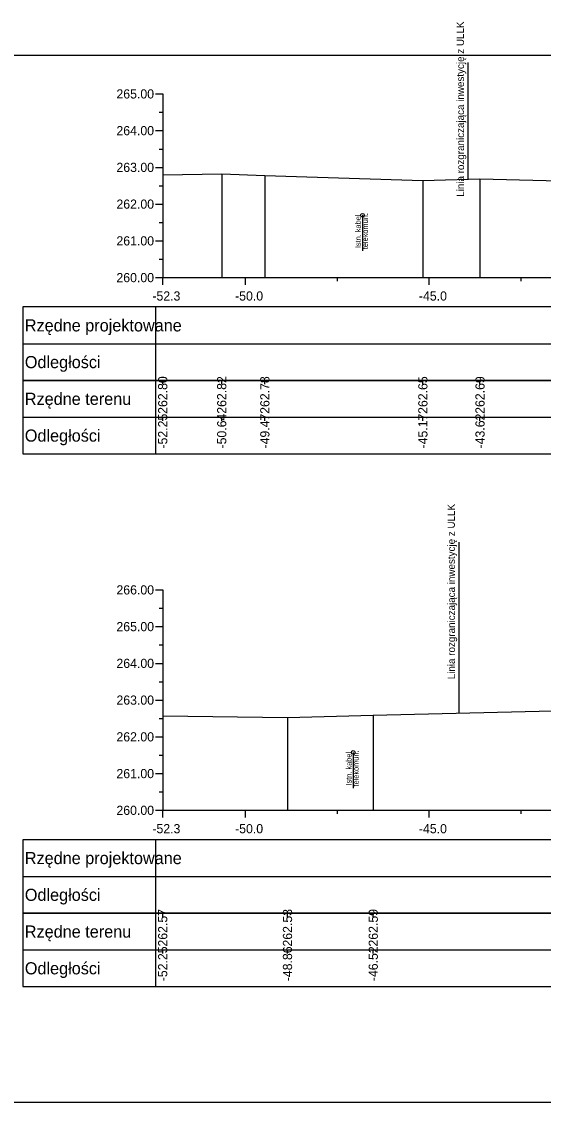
# Model space of a CAD drawing. Extents: x 6516023 to 6560129, y 5513077 to 5529206.
# Drawn here: x 6518359.13 to 6518373.32, y 5514484.66 to 5514514.07 of the extents above; entities that cross this region are included whole.
import ezdxf

# ---------------------------------------------------------------- set-up
doc = ezdxf.new("R2010")
doc.units = 0
for name, color, linetype in [('TOR_PRZEK_P-kable', 7, 'Continuous'), ('TOR_PRZEK_P-tabelka istniejace', 7, 'Continuous'), ('TOR_PRZEK_P-tabelka projektowane', 7, 'Continuous'), ('TOR_PRZEK_P-teren istniejacy', 7, 'Continuous'), ('TOR_PRZEK_P-uklad odniesienia', 7, 'Continuous'), ('TOR_PS_T-granica PKP-projektowana', 7, 'Continuous'), ('TOR_RAMKI-ramka+tabelka 1', 7, 'Continuous')]:
    doc.layers.add(name, color=color, linetype=linetype)

msp = doc.modelspace()

# ---------------------------------------------------------------- linework, layer by layer
at = {"layer": 'TOR_PRZEK_P-kable'}
for p, q in [((6518368.395, 5514508.805), (6518368.395, 5514507.831)), ((6518368.144, 5514494.18), (6518368.144, 5514493.206))]:
    msp.add_line(p, q, dxfattribs=at)
for centre in [(6518368.395, 5514508.805), (6518368.144, 5514494.18)]:
    msp.add_circle(centre, 0.05, dxfattribs=at)
at = {"layer": 'TOR_PRZEK_P-tabelka istniejace'}
for p, q in [((6518359.163, 5514504.306), (6518359.163, 5514502.306)), ((6518362.763, 5514504.306), (6518362.763, 5514502.306)), ((6518362.963, 5514504.206), (6518362.963, 5514504.306)), ((6518364.568, 5514504.206), (6518364.568, 5514504.306)), ((6518365.741, 5514504.206), (6518365.741, 5514504.306)), ((6518370.039, 5514504.206), (6518370.039, 5514504.306)), ((6518371.593, 5514504.206), (6518371.593, 5514504.306)), ((6518359.163, 5514503.306), (6518462.963, 5514503.306)), ((6518362.963, 5514503.206), (6518362.963, 5514503.306)), ((6518364.568, 5514503.206), (6518364.568, 5514503.306)), ((6518365.741, 5514503.206), (6518365.741, 5514503.306)), ((6518370.039, 5514503.206), (6518370.039, 5514503.306)), ((6518371.593, 5514503.206), (6518371.593, 5514503.306)), ((6518359.163, 5514489.806), (6518359.163, 5514487.806)), ((6518362.763, 5514489.806), (6518362.763, 5514487.806)), ((6518362.963, 5514489.706), (6518362.963, 5514489.806)), ((6518366.357, 5514489.706), (6518366.357, 5514489.806)), ((6518368.689, 5514489.706), (6518368.689, 5514489.806)), ((6518359.163, 5514488.806), (6518462.963, 5514488.806)), ((6518362.963, 5514488.706), (6518362.963, 5514488.806)), ((6518366.357, 5514488.706), (6518366.357, 5514488.806)), ((6518368.689, 5514488.706), (6518368.689, 5514488.806))]:
    msp.add_line(p, q, dxfattribs=at)
for points in [[(6518362.963, 5514509.906), (6518362.963, 5514507.306), (6518362.963, 5514507.176), (6518362.963, 5514507.106)], [(6518364.568, 5514509.928), (6518364.568, 5514507.306), (6518364.568, 5514507.176), (6518364.568, 5514507.106)], [(6518365.741, 5514509.888), (6518365.741, 5514507.306), (6518365.741, 5514507.176), (6518365.741, 5514507.106)], [(6518370.039, 5514509.753), (6518370.039, 5514507.306), (6518370.039, 5514507.176), (6518370.039, 5514507.106)], [(6518371.593, 5514509.792), (6518371.593, 5514507.306), (6518371.593, 5514507.176), (6518371.593, 5514507.106)], [(6518362.963, 5514495.181), (6518362.963, 5514492.806), (6518362.963, 5514492.676), (6518362.963, 5514492.606)], [(6518368.689, 5514495.193), (6518368.689, 5514492.806), (6518368.689, 5514492.676), (6518368.689, 5514492.606)], [(6518366.357, 5514495.136), (6518366.357, 5514492.806), (6518366.357, 5514492.676), (6518366.357, 5514492.606)]]:
    msp.add_lwpolyline(points, dxfattribs=at)
for points in [[(6518359.163, 5514504.306), (6518359.163, 5514502.306), (6518462.963, 5514502.306), (6518462.963, 5514504.306)], [(6518359.163, 5514489.806), (6518359.163, 5514487.806), (6518462.963, 5514487.806), (6518462.963, 5514489.806)]]:
    msp.add_lwpolyline(points, close=True, dxfattribs=at)
at = {"layer": 'TOR_PRZEK_P-tabelka projektowane'}
for p, q in [((6518359.163, 5514506.306), (6518359.163, 5514504.306)), ((6518362.763, 5514506.306), (6518362.763, 5514504.306)), ((6518359.163, 5514505.306), (6518462.963, 5514505.306)), ((6518359.163, 5514491.806), (6518359.163, 5514489.806)), ((6518362.763, 5514491.806), (6518362.763, 5514489.806)), ((6518359.163, 5514490.806), (6518462.963, 5514490.806))]:
    msp.add_line(p, q, dxfattribs=at)
for points in [[(6518359.163, 5514506.306), (6518359.163, 5514504.306), (6518462.963, 5514504.306), (6518462.963, 5514506.306)], [(6518359.163, 5514491.806), (6518359.163, 5514489.806), (6518462.963, 5514489.806), (6518462.963, 5514491.806)]]:
    msp.add_lwpolyline(points, close=True, dxfattribs=at)
at = {"layer": 'TOR_PRZEK_P-teren istniejacy'}
for points in [[(6518362.963, 5514509.906), (6518364.568, 5514509.928), (6518365.741, 5514509.888), (6518370.039, 5514509.753), (6518371.593, 5514509.792), (6518375.193, 5514509.706), (6518377.194, 5514509.712), (6518379.023, 5514509.614), (6518382.398, 5514509.495), (6518383.192, 5514509.477), (6518384.318, 5514509.874), (6518384.616, 5514509.948), (6518385.08, 5514509.929), (6518387.347, 5514509.925), (6518395.482, 5514509.732), (6518399.408, 5514509.603)], [(6518362.963, 5514495.181), (6518366.357, 5514495.136), (6518368.689, 5514495.193), (6518374.326, 5514495.334), (6518375.995, 5514495.247), (6518378.355, 5514495.121), (6518379.771, 5514495.071), (6518382.602, 5514495.01), (6518384.172, 5514495.587), (6518384.843, 5514495.866), (6518387.281, 5514496.078), (6518388.626, 5514496.096), (6518391.55, 5514496.108), (6518396.095, 5514496.109), (6518397.51, 5514496.109)]]:
    msp.add_lwpolyline(points, dxfattribs=at)
at = {"layer": 'TOR_PRZEK_P-uklad odniesienia'}
for p, q in [((6518362.763, 5514512.106), (6518362.963, 5514512.106)), ((6518362.963, 5514512.106), (6518362.963, 5514507.106)), ((6518362.863, 5514511.606), (6518362.963, 5514511.606)), ((6518362.763, 5514511.106), (6518362.963, 5514511.106)), ((6518362.863, 5514510.606), (6518362.963, 5514510.606)), ((6518362.763, 5514510.106), (6518362.963, 5514510.106)), ((6518362.863, 5514509.606), (6518362.963, 5514509.606)), ((6518362.763, 5514509.106), (6518362.963, 5514509.106)), ((6518362.863, 5514508.606), (6518362.963, 5514508.606)), ((6518362.763, 5514508.106), (6518362.963, 5514508.106)), ((6518362.863, 5514507.606), (6518362.963, 5514507.606)), ((6518362.763, 5514507.106), (6518362.963, 5514507.106)), ((6518362.963, 5514507.106), (6518462.963, 5514507.106)), ((6518362.963, 5514507.006), (6518362.963, 5514507.106)), ((6518362.963, 5514506.906), (6518362.963, 5514507.106)), ((6518365.213, 5514506.906), (6518365.213, 5514507.106)), ((6518367.713, 5514507.006), (6518367.713, 5514507.106)), ((6518370.213, 5514506.906), (6518370.213, 5514507.106)), ((6518372.713, 5514507.006), (6518372.713, 5514507.106)), ((6518362.763, 5514498.606), (6518362.963, 5514498.606)), ((6518362.963, 5514498.606), (6518362.963, 5514492.606)), ((6518362.863, 5514498.106), (6518362.963, 5514498.106)), ((6518362.763, 5514497.606), (6518362.963, 5514497.606)), ((6518362.863, 5514497.106), (6518362.963, 5514497.106)), ((6518362.763, 5514496.606), (6518362.963, 5514496.606)), ((6518362.863, 5514496.106), (6518362.963, 5514496.106)), ((6518362.763, 5514495.606), (6518362.963, 5514495.606)), ((6518362.863, 5514495.106), (6518362.963, 5514495.106)), ((6518362.763, 5514494.606), (6518362.963, 5514494.606)), ((6518362.863, 5514494.106), (6518362.963, 5514494.106)), ((6518362.763, 5514493.606), (6518362.963, 5514493.606)), ((6518362.863, 5514493.106), (6518362.963, 5514493.106)), ((6518362.763, 5514492.606), (6518362.963, 5514492.606)), ((6518362.963, 5514492.606), (6518462.963, 5514492.606)), ((6518362.963, 5514492.506), (6518362.963, 5514492.606)), ((6518362.963, 5514492.406), (6518362.963, 5514492.606)), ((6518365.213, 5514492.406), (6518365.213, 5514492.606)), ((6518367.713, 5514492.506), (6518367.713, 5514492.606)), ((6518370.213, 5514492.406), (6518370.213, 5514492.606)), ((6518372.713, 5514492.506), (6518372.713, 5514492.606))]:
    msp.add_line(p, q, dxfattribs=at)
at = {"layer": 'TOR_PS_T-granica PKP-projektowana'}
for p, q in [((6518371.271, 5514509.784), (6518371.271, 5514512.964)), ((6518371.025, 5514495.251), (6518371.025, 5514499.909))]:
    msp.add_line(p, q, dxfattribs=at)
at = {"layer": 'TOR_RAMKI-ramka+tabelka 1'}
msp.add_lwpolyline([(6518269.513, 5514513.156), (6518517.013, 5514513.156), (6518517.013, 5514484.656), (6518269.513, 5514484.656)], close=True, dxfattribs=at)

# ---------------------------------------------------------------- texts
at = {"layer": 'TOR_PRZEK_P-kable'}
for s, height, p in [('Istn. kabel', 0.14999, (6518368.351, 5514507.907)), ('telekomun.', 0.15, (6518368.545, 5514507.879)), ('Istn. kabel', 0.14999, (6518368.1, 5514493.282)), ('telekomun.', 0.15, (6518368.294, 5514493.254))]:
    msp.add_text(s, height=height, rotation=90.0511, dxfattribs=at).set_placement(p)
at = {"layer": 'TOR_PRZEK_P-tabelka istniejace'}
for s, p in [('262.80', (6518363.088, 5514503.398)), ('262.82', (6518364.693, 5514503.4)), ('262.78', (6518365.866, 5514503.398)), ('262.65', (6518370.164, 5514503.397)), ('262.69', (6518371.718, 5514503.398)), ('-52.25', (6518363.088, 5514502.453)), ('-50.64', (6518364.693, 5514502.455)), ('-49.47', (6518365.866, 5514502.455)), ('-45.17', (6518370.164, 5514502.455)), ('-43.62', (6518371.718, 5514502.456)), ('262.57', (6518363.088, 5514488.898)), ('262.53', (6518366.482, 5514488.898)), ('262.59', (6518368.814, 5514488.898)), ('-52.25', (6518363.088, 5514487.953)), ('-48.86', (6518366.482, 5514487.954)), ('-46.52', (6518368.814, 5514487.956))]:
    msp.add_text(s, height=0.25, rotation=90, dxfattribs=at).set_placement(p)
for s, p in [('Rzędne terenu', (6518359.213, 5514503.641)), ('Odległości', (6518359.213, 5514502.641)), ('Rzędne terenu', (6518359.213, 5514489.141)), ('Odległości', (6518359.213, 5514488.141))]:
    msp.add_text(s, height=0.33, dxfattribs=at).set_placement(p)
at = {"layer": 'TOR_PRZEK_P-tabelka projektowane'}
for s, p in [('Rzędne projektowane', (6518359.213, 5514505.641)), ('Odległości', (6518359.213, 5514504.641)), ('Rzędne projektowane', (6518359.213, 5514491.141)), ('Odległości', (6518359.213, 5514490.141))]:
    msp.add_text(s, height=0.33, dxfattribs=at).set_placement(p)
at = {"layer": 'TOR_PRZEK_P-uklad odniesienia'}
for s, height, p in [('265.00', 0.25, (6518361.705, 5514511.981)), ('264.00', 0.25, (6518361.705, 5514510.981)), ('263.00', 0.25, (6518361.705, 5514509.981)), ('262.00', 0.25, (6518361.705, 5514508.981)), ('261.00', 0.25, (6518361.705, 5514507.981)), ('260.00', 0.25, (6518361.705, 5514506.981)), ('-', 0.0001, (6518362.963, 5514507.106)), ('-52.3', 0.25, (6518362.682, 5514506.481)), ('-50.0', 0.25, (6518364.932, 5514506.481)), ('-45.0', 0.25, (6518369.932, 5514506.481)), ('266.00', 0.25, (6518361.705, 5514498.481)), ('265.00', 0.25, (6518361.705, 5514497.481)), ('264.00', 0.25, (6518361.705, 5514496.481)), ('263.00', 0.25, (6518361.705, 5514495.481)), ('262.00', 0.25, (6518361.705, 5514494.481)), ('261.00', 0.25, (6518361.705, 5514493.481)), ('260.00', 0.25, (6518361.705, 5514492.481)), ('-', 0.0001, (6518362.963, 5514492.606)), ('-52.3', 0.25, (6518362.682, 5514491.981)), ('-50.0', 0.25, (6518364.932, 5514491.981)), ('-45.0', 0.25, (6518369.932, 5514491.981))]:
    msp.add_text(s, height=height, dxfattribs=at).set_placement(p)
at = {"layer": 'TOR_PS_T-granica PKP-projektowana'}
for p in [(6518371.161, 5514509.305), (6518370.914, 5514496.173)]:
    msp.add_text('Linia rozgraniczająca inwestycję z ULLK', height=0.2, rotation=90.0511, dxfattribs=at).set_placement(p)

doc.saveas('drawing.dxf')
